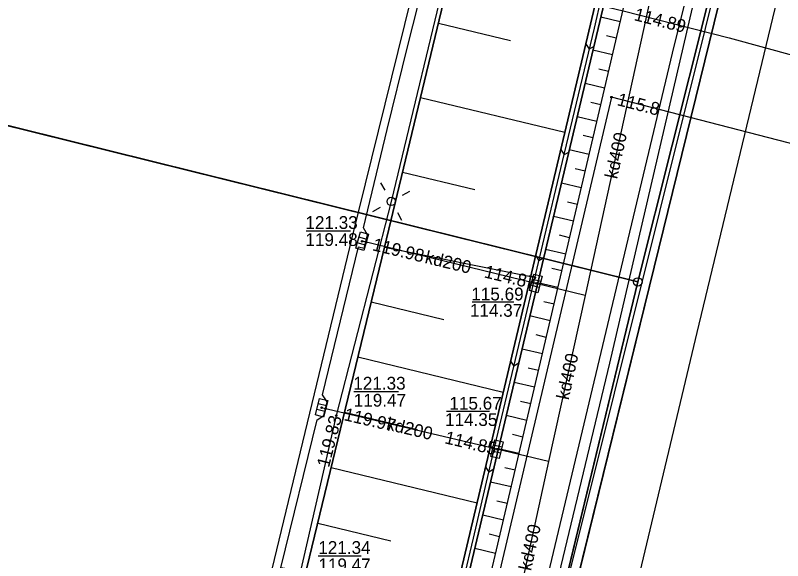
# Model space of a CAD drawing. Extents: x 6424617 to 6425697, y 5665845 to 5667190.
# Drawn here: x 6425383.8 to 6425428.81, y 5666626.77 to 5666658.75 of the extents above; entities that cross this region are included whole.
import ezdxf

# ---------------------------------------------------------------- set-up
doc = ezdxf.new("R2010")
doc.units = 0
for name, color, linetype in [('Warstwa 1', 7, 'Continuous'), ('Warstwa 10', 7, 'Continuous'), ('Warstwa 12', 7, 'Continuous'), ('Warstwa 13', 7, 'Continuous'), ('Warstwa 14', 7, 'Continuous'), ('Warstwa 15', 7, 'Continuous'), ('Warstwa 2', 7, 'Continuous'), ('Warstwa 20', 7, 'Continuous'), ('Warstwa 21', 7, 'Continuous'), ('Warstwa 4', 7, 'Continuous'), ('Warstwa 6', 7, 'Continuous'), ('Warstwa 8', 7, 'Continuous'), ('Warstwa 9', 7, 'Continuous')]:
    doc.layers.add(name, color=color, linetype=linetype)

msp = doc.modelspace()

# ---------------------------------------------------------------- linework, layer by layer
at = {"layer": 'Warstwa 1'}
for p, q in [((6425407.73, 5666588.9), (6425429.67, 5666678.16)), ((6425407.73, 5666588.9), (6425429.67, 5666678.16)), ((6425420.309, 5666643.115), (6425424.332, 5666659.157)), ((6425420.309, 5666643.115), (6425424.332, 5666659.157)), ((6425360.791, 5666657.874), (6425420.309, 5666643.115)), ((6425360.791, 5666657.874), (6425420.309, 5666643.115)), ((6425407.267, 5666589.052), (6425420.309, 5666643.115)), ((6425407.267, 5666589.052), (6425420.309, 5666643.115))]:
    msp.add_line(p, q, dxfattribs=at)
at = {"layer": 'Warstwa 10'}
msp.add_lwpolyline([(6425353.93, 5666675.12), (6425356.64, 5666674), (6425419.45, 5666659.01), (6425425.67, 5666657.43), (6425435.39, 5666654.77), (6425442.77, 5666653.23), (6425444.16, 5666651.67), (6425444.24, 5666650.52)], dxfattribs=at)
msp.add_circle((6425420.309, 5666643.115), 0.25, dxfattribs=at)
msp.add_circle((6425420.309, 5666643.115), 0.25, dxfattribs=at)
at = {"layer": 'Warstwa 12'}
for points in [[(6425400.589, 5666563.562), (6425402.097, 5666569.421), (6425408.541, 5666596.501), (6425409.731, 5666601.15), (6425418.678, 5666638.344), (6425430.852, 5666690.725), (6425440.64, 5666730.583), (6425449.798, 5666769.666), (6425460.497, 5666812.844)], [(6425401.078, 5666563.555), (6425407.372, 5666594.683), (6425410.104, 5666607.42), (6425414.274, 5666622.662), (6425422.449, 5666656.951), (6425423.137, 5666659.672), (6425424.37, 5666665.077), (6425423.114, 5666667.259), (6425426.34, 5666682.661), (6425426.963, 5666686.268), (6425427.349, 5666686.904), (6425431.338, 5666696.626), (6425432.041, 5666698.181), (6425433.493, 5666701.322), (6425441.988, 5666717.572), (6425451.938, 5666730.92), (6425464.349, 5666743.694), (6425443.874, 5666766.111), (6425443.428, 5666768.827), (6425447.038, 5666782.839), (6425452.086, 5666802.372), (6425454.75, 5666812.915)], [(6425421.88, 5666719.91), (6425428.49, 5666716.24), (6425424.55, 5666707.76), (6425420.22, 5666698.06), (6425415.16, 5666683.78), (6425409.42, 5666662.7), (6425405.85, 5666647.84), (6425402.62, 5666635.28), (6425398, 5666615.16), (6425393.51, 5666597.25), (6425390.12, 5666582.23), (6425385.578, 5666563.742)], [(6425439.31, 5666710.23), (6425439.11, 5666709.67), (6425434.12, 5666696.64), (6425428.07, 5666680.14), (6425421.61, 5666661.95), (6425421.41, 5666661.39), (6425421.28, 5666660.8), (6425417.22, 5666642.32), (6425415.08, 5666632.58), (6425413.05, 5666623.36), (6425412.93, 5666622.78), (6425412.79, 5666622.19), (6425408.52, 5666603.31), (6425404.1, 5666583.8), (6425399.522, 5666563.574)], [(6425458.381, 5666641.622), (6425454.07, 5666642.75), (6425446.51, 5666644.52), (6425434.91, 5666647.89), (6425434.89, 5666649.79), (6425418.77, 5666653.95), (6425407.06, 5666604.32), (6425408.03, 5666603.84), (6425407.64, 5666602.13), (6425399.67, 5666566.65), (6425398.761, 5666563.583)], [(6425417.22, 5666642.32), (6425414.33, 5666643.03), (6425404.14, 5666645.5)], [(6425415.08, 5666632.58), (6425412.05, 5666633.31), (6425401.76, 5666635.74)]]:
    msp.add_lwpolyline(points, dxfattribs=at)
at = {"layer": 'Warstwa 14'}
for p, q in [((6425403.457, 5666646.1), (6425400.849, 5666646.1)), ((6425413.04, 5666641.925), (6425410.6, 5666641.925)), ((6425406.267, 5666636.676), (6425403.659, 5666636.676)), ((6425411.605, 5666635.516), (6425409.092, 5666635.516)), ((6425404.087, 5666627.025), (6425401.552, 5666627.025))]:
    msp.add_line(p, q, dxfattribs=at)
for centre in [(6425418.77, 5666653.95), (6425404.14, 5666645.5), (6425404.383, 5666645.441), (6425414.087, 5666643.089), (6425414.33, 5666643.03), (6425401.76, 5666635.74), (6425402.003, 5666635.683), (6425402.62, 5666635.28), (6425411.807, 5666633.367), (6425412.05, 5666633.31)]:
    msp.add_circle(centre, 0.045, dxfattribs=at)
at = {"layer": 'Warstwa 2'}
msp.add_lwpolyline([(6425401.605, 5666563.549), (6425408.292, 5666593.91), (6425426.937, 5666668.658), (6425429.315, 5666678.428), (6425440.801, 5666708.49), (6425443.917, 5666714.896), (6425442.454, 5666715.863), (6425448.554, 5666724.576), (6425465.569, 5666741.764), (6425473.115, 5666748.06), (6425496.069, 5666761.71)], dxfattribs=at)
msp.add_circle((6425405.85, 5666647.84), 0.25, dxfattribs=at)
at = {"layer": 'Warstwa 20'}
for points in [[(6425397.717, 5666563.595), (6425408.777, 5666613.558), (6425420.19, 5666662.277), (6425422.263, 5666671.843), (6425425.112, 5666682.265), (6425428.828, 5666692.501), (6425434.133, 5666703.719), (6425439.89, 5666714.579), (6425446.35, 5666724.425), (6425453.458, 5666733.05), (6425459.766, 5666739.488), (6425469.542, 5666749.045), (6425480.164, 5666757.256), (6425501.728, 5666770.441), (6425513.396, 5666776.752), (6425534.779, 5666786.519), (6425541.614, 5666790.023)], [(6425385.761, 5666563.74), (6425392.31, 5666590.737), (6425397.447, 5666612.102), (6425400.744, 5666625.697), (6425405.446, 5666645.158), (6425409.663, 5666662.648)]]:
    msp.add_lwpolyline(points, dxfattribs=at)
at = {"layer": 'Warstwa 21'}
for points in [[(6425395.128, 5666563.627), (6425400.623, 5666586.839), (6425406.117, 5666610.05), (6425418.598, 5666662.716), (6425420.909, 5666672.158), (6425423.939, 5666682.636), (6425427.728, 5666693.051), (6425432.507, 5666703.979), (6425438.572, 5666715.223), (6425444.985, 5666725.25), (6425452.157, 5666734.094), (6425458.51, 5666740.811), (6425468.627, 5666750.422), (6425479.256, 5666758.503), (6425490.733, 5666765.878), (6425500.954, 5666771.865), (6425512.768, 5666777.974), (6425526.98, 5666784.499), (6425534.042, 5666787.773), (6425542.088, 5666792.135)], [(6425541.942, 5666791.484), (6425534.274, 5666787.329), (6425527.192, 5666784.035), (6425512.98, 5666777.53), (6425501.186, 5666771.421), (6425490.985, 5666765.453), (6425479.549, 5666758.097), (6425468.96, 5666750.036), (6425458.864, 5666740.465), (6425452.531, 5666733.767), (6425445.4, 5666724.963), (6425439.007, 5666714.975), (6425432.963, 5666703.75), (6425428.185, 5666692.863), (6425424.416, 5666682.488), (6425421.387, 5666672.029), (6425419.076, 5666662.608), (6425407.511, 5666613.811), (6425395.635, 5666563.62)]]:
    msp.add_lwpolyline(points, dxfattribs=at)
at = {"layer": 'Warstwa 4'}
for p, q in [((6425404.332, 5666645.263), (6425403.851, 5666645.401)), ((6425404.429, 5666645.599), (6425403.948, 5666645.737)), ((6425414.615, 5666643.138), (6425414.131, 5666643.261)), ((6425414.529, 5666642.799), (6425414.045, 5666642.922)), ((6425402.045, 5666635.848), (6425401.561, 5666635.971)), ((6425401.959, 5666635.509), (6425401.475, 5666635.632)), ((6425412.254, 5666633.083), (6425411.767, 5666633.196)), ((6425412.333, 5666633.424), (6425411.846, 5666633.537))]:
    msp.add_line(p, q, dxfattribs=at)
for points in [[(6425405.486, 5666648.496), (6425405.244, 5666648.933)], [(6425406.506, 5666648.204), (6425406.943, 5666648.446)], [(6425405.194, 5666647.476), (6425404.757, 5666647.234)], [(6425406.214, 5666647.184), (6425406.456, 5666646.747)]]:
    msp.add_lwpolyline(points, dxfattribs=at)
for points in [[(6425404.518, 5666645.912), (6425404.242, 5666644.95), (6425403.762, 5666645.088), (6425404.038, 5666646.05)], [(6425414.696, 5666643.453), (6425414.449, 5666642.484), (6425413.964, 5666642.607), (6425414.211, 5666643.576)], [(6425402.125, 5666636.163), (6425401.879, 5666635.194), (6425401.395, 5666635.317), (6425401.641, 5666636.286)], [(6425412.407, 5666633.74), (6425412.18, 5666632.766), (6425411.693, 5666632.88), (6425411.92, 5666633.854)]]:
    msp.add_lwpolyline(points, close=True, dxfattribs=at)
at = {"layer": 'Warstwa 6'}
for points in [[(6425352.06, 5666353.98), (6425364.93, 5666402.71), (6425390.68, 5666508.89), (6425407.73, 5666588.9), (6425429.67, 5666678.16), (6425441.06, 5666708.4), (6425451.88, 5666727.39), (6425465.93, 5666741.65), (6425473.47, 5666747.98), (6425474.6, 5666748.65), (6425522.252, 5666945.035)], [(6425471.236, 5666853.116), (6425454.155, 5666782.149), (6425453.13, 5666778.441), (6425450.35, 5666766.844), (6425449.817, 5666764.101), (6425447.915, 5666756.464), (6425424.332, 5666659.157), (6425420.309, 5666643.115), (6425407.267, 5666589.052), (6425400.851, 5666561.248), (6425393.198, 5666530.378), (6425392.009, 5666527.133), (6425381.456, 5666483.847), (6425377.52, 5666465.123), (6425363.818, 5666408.694), (6425353.441, 5666367.596)], [(6425353.441, 5666367.596), (6425363.818, 5666408.694), (6425377.52, 5666465.123), (6425381.456, 5666483.847), (6425392.009, 5666527.133), (6425393.198, 5666530.378), (6425400.851, 5666561.248), (6425407.267, 5666589.052), (6425348.172, 5666604.865), (6425360.791, 5666657.874), (6425420.309, 5666643.115), (6425424.332, 5666659.157), (6425447.915, 5666756.464), (6425449.817, 5666764.101), (6425450.35, 5666766.844), (6425453.13, 5666778.441), (6425454.155, 5666782.149), (6425437.407, 5666792.342), (6425392.62, 5666819.33)], [(6425386.659, 5666386.227), (6425410.054, 5666482.642), (6425433.754, 5666580.312), (6425463.303, 5666702.097), (6425474.6, 5666748.65), (6425473.47, 5666747.98), (6425465.93, 5666741.65), (6425451.88, 5666727.39), (6425441.06, 5666708.4), (6425429.67, 5666678.16), (6425407.73, 5666588.9), (6425390.68, 5666508.89), (6425364.93, 5666402.71), (6425352.06, 5666353.98)], [(6425384.247, 5666563.758), (6425389.71, 5666586.333), (6425390.135, 5666586.605), (6425390.309, 5666587.393), (6425389.98, 5666587.468), (6425394.412, 5666605.774), (6425394.837, 5666606.047), (6425395.011, 5666606.834), (6425394.673, 5666606.91), (6425399.105, 5666625.216), (6425399.53, 5666625.488), (6425399.714, 5666626.285), (6425399.375, 5666626.352), (6425401.493, 5666635.036), (6425401.897, 5666635.289), (6425402.082, 5666636.086), (6425401.819, 5666636.491), (6425403.936, 5666645.175), (6425404.265, 5666645.089), (6425404.459, 5666645.876), (6425404.216, 5666646.281), (6425405.611, 5666652.057), (6425406.809, 5666656.907), (6425407.725, 5666660.542)]]:
    msp.add_lwpolyline(points, dxfattribs=at)
msp.add_lwpolyline([(6425360.791, 5666657.874), (6425348.172, 5666604.865), (6425407.267, 5666589.052), (6425420.309, 5666643.115)], close=True, dxfattribs=at)
at = {"layer": 'Warstwa 8'}
for p, q in [((6425403.546, 5666645.693), (6425407.237, 5666660.661)), ((6425423.79, 5666640.16), (6425428.48, 5666659.65)), ((6425383.772, 5666563.763), (6425403.546, 5666645.693)), ((6425419.26, 5666621.16), (6425423.79, 5666640.16))]:
    msp.add_line(p, q, dxfattribs=at)
msp.add_lwpolyline([(6425425.67, 5666657.43), (6425435.39, 5666654.77)], dxfattribs=at)
at = {"layer": 'Warstwa 9'}
for p, q in [((6425417.762, 5666657.995), (6425418.992, 5666663.269)), ((6425419.277, 5666658.379), (6425418.137, 5666658.647)), ((6425408.614, 5666658.299), (6425412.841, 5666657.28)), ((6425415.892, 5666650.175), (6425417.762, 5666657.995)), ((6425419.048, 5666657.405), (6425418.478, 5666657.539)), ((6425417.264, 5666657.086), (6425417.466, 5666656.758)), ((6425417.728, 5666656.918), (6425417.466, 5666656.758)), ((6425418.82, 5666656.431), (6425417.676, 5666656.7)), ((6425418.592, 5666655.456), (6425418.018, 5666655.591)), ((6425418.364, 5666654.482), (6425417.214, 5666654.752)), ((6425407.562, 5666653.934), (6425416.033, 5666651.892)), ((6425418.136, 5666653.508), (6425417.559, 5666653.643)), ((6425417.907, 5666652.533), (6425416.752, 5666652.804)), ((6425417.679, 5666651.558), (6425417.1, 5666651.694)), ((6425415.792, 5666650.876), (6425415.985, 5666650.562)), ((6425416.261, 5666650.731), (6425415.985, 5666650.562)), ((6425417.451, 5666650.584), (6425416.291, 5666650.856)), ((6425414.748, 5666645.34), (6425415.892, 5666650.175)), ((6425406.506, 5666649.554), (6425410.75, 5666648.531)), ((6425417.222, 5666649.61), (6425416.641, 5666649.746)), ((6425416.994, 5666648.636), (6425415.829, 5666648.909)), ((6425416.766, 5666647.661), (6425416.182, 5666647.798)), ((6425416.538, 5666646.687), (6425415.368, 5666646.962)), ((6425416.309, 5666645.712), (6425415.723, 5666645.85)), ((6425413.737, 5666641.115), (6425414.748, 5666645.34)), ((6425405.446, 5666645.158), (6425414.03, 5666643.441)), ((6425416.081, 5666644.738), (6425414.906, 5666645.014)), ((6425414.323, 5666644.675), (6425414.514, 5666644.363)), ((6425414.792, 5666644.534), (6425414.514, 5666644.363)), ((6425415.853, 5666643.763), (6425415.264, 5666643.902)), ((6425415.625, 5666642.789), (6425414.445, 5666643.066)), ((6425404.67, 5666641.947), (6425408.929, 5666640.918)), ((6425415.396, 5666641.815), (6425414.805, 5666641.954)), ((6425412.021, 5666633.905), (6425413.737, 5666641.115)), ((6425415.168, 5666640.841), (6425413.983, 5666641.119)), ((6425414.94, 5666639.866), (6425414.346, 5666640.006)), ((6425414.712, 5666638.892), (6425413.521, 5666639.171)), ((6425403.891, 5666638.722), (6425412.423, 5666636.661)), ((6425412.851, 5666638.466), (6425413.035, 5666638.167)), ((6425413.326, 5666638.346), (6425413.035, 5666638.167)), ((6425414.484, 5666637.918), (6425413.887, 5666638.058)), ((6425414.255, 5666636.943), (6425413.06, 5666637.224)), ((6425414.027, 5666635.968), (6425413.428, 5666636.109)), ((6425403.109, 5666635.485), (6425407.382, 5666634.453)), ((6425413.799, 5666634.994), (6425412.598, 5666635.276)), ((6425413.57, 5666634.02), (6425412.969, 5666634.161)), ((6425410.676, 5666628.097), (6425412.021, 5666633.905)), ((6425413.342, 5666633.046), (6425412.137, 5666633.329)), ((6425402.324, 5666632.235), (6425410.884, 5666630.167)), ((6425411.383, 5666632.27), (6425411.572, 5666631.967)), ((6425411.856, 5666632.144), (6425411.572, 5666631.967)), ((6425413.114, 5666632.072), (6425412.51, 5666632.213)), ((6425412.886, 5666631.097), (6425411.675, 5666631.381)), ((6425412.658, 5666630.123), (6425412.051, 5666630.265)), ((6425412.429, 5666629.148), (6425411.214, 5666629.433)), ((6425401.535, 5666628.973), (6425405.823, 5666627.937)), ((6425412.201, 5666628.174), (6425411.592, 5666628.316)), ((6425409.322, 5666622.414), (6425410.676, 5666628.097)), ((6425411.973, 5666627.199), (6425410.752, 5666627.486))]:
    msp.add_line(p, q, dxfattribs=at)
for points in [[(6425409.663, 5666662.648), (6425405.446, 5666645.158), (6425400.744, 5666625.697), (6425397.447, 5666612.102), (6425392.31, 5666590.737), (6425385.761, 5666563.74), (6425395.128, 5666563.627), (6425400.623, 5666586.839), (6425406.117, 5666610.05), (6425418.598, 5666662.716)], [(6425418.598, 5666662.716), (6425406.117, 5666610.05), (6425395.128, 5666563.627), (6425395.635, 5666563.62), (6425407.511, 5666613.811), (6425419.076, 5666662.608)], [(6425419.076, 5666662.608), (6425407.511, 5666613.811), (6425395.635, 5666563.62), (6425397.717, 5666563.595), (6425408.777, 5666613.558), (6425420.19, 5666662.277)]]:
    msp.add_lwpolyline(points, dxfattribs=at)

# ---------------------------------------------------------------- texts
at = {"layer": 'Warstwa 13'}
for s, rotation, p in [('kd400', 77.6071, (6425419.098, 5666649.119)), ('kd200', 346.3759, (6425407.776, 5666644.232)), ('kd400', 77.6071, (6425416.252, 5666636.164)), ('kd200', 346.714, (6425405.517, 5666634.467)), ('kd400', 77.5842, (6425414.046, 5666626.14))]:
    msp.add_text(s, height=0.75, rotation=rotation, dxfattribs=at).set_placement(p)
at = {"layer": 'Warstwa 14'}
for s, rotation, p in [('114.89', 345.7457, (6425420.047, 5666658.472)), ('115.8', 345.5279, (6425419.051, 5666653.49)), ('119.98', 346.3759, (6425404.698, 5666644.979)), ('114.87', 346.3759, (6425411.256, 5666643.389)), ('119.97', 346.714, (6425403.024, 5666635.017)), ('119.83', 75.5789, (6425402.192, 5666632.202)), ('114.85', 346.714, (6425408.941, 5666633.659))]:
    msp.add_text(s, height=0.75, rotation=rotation, dxfattribs=at).set_placement(p)
for s, p in [('119.48', (6425400.812, 5666645.225)), ('114.37', (6425410.463, 5666641.075)), ('119.47', (6425403.649, 5666635.801)), ('114.35', (6425409.004, 5666634.67)), ('119.47', (6425401.573, 5666626.15))]:
    msp.add_text(s, height=0.75, dxfattribs=at).set_placement(p)
at = {"layer": 'Warstwa 15'}
for s, p in [('121.33', (6425400.812, 5666646.225)), ('115.69', (6425410.546, 5666642.032)), ('121.33', (6425403.622, 5666636.801)), ('115.67', (6425409.261, 5666635.626)), ('121.34', (6425401.568, 5666627.166))]:
    msp.add_text(s, height=0.75, dxfattribs=at).set_placement(p)

doc.saveas('drawing.dxf')
